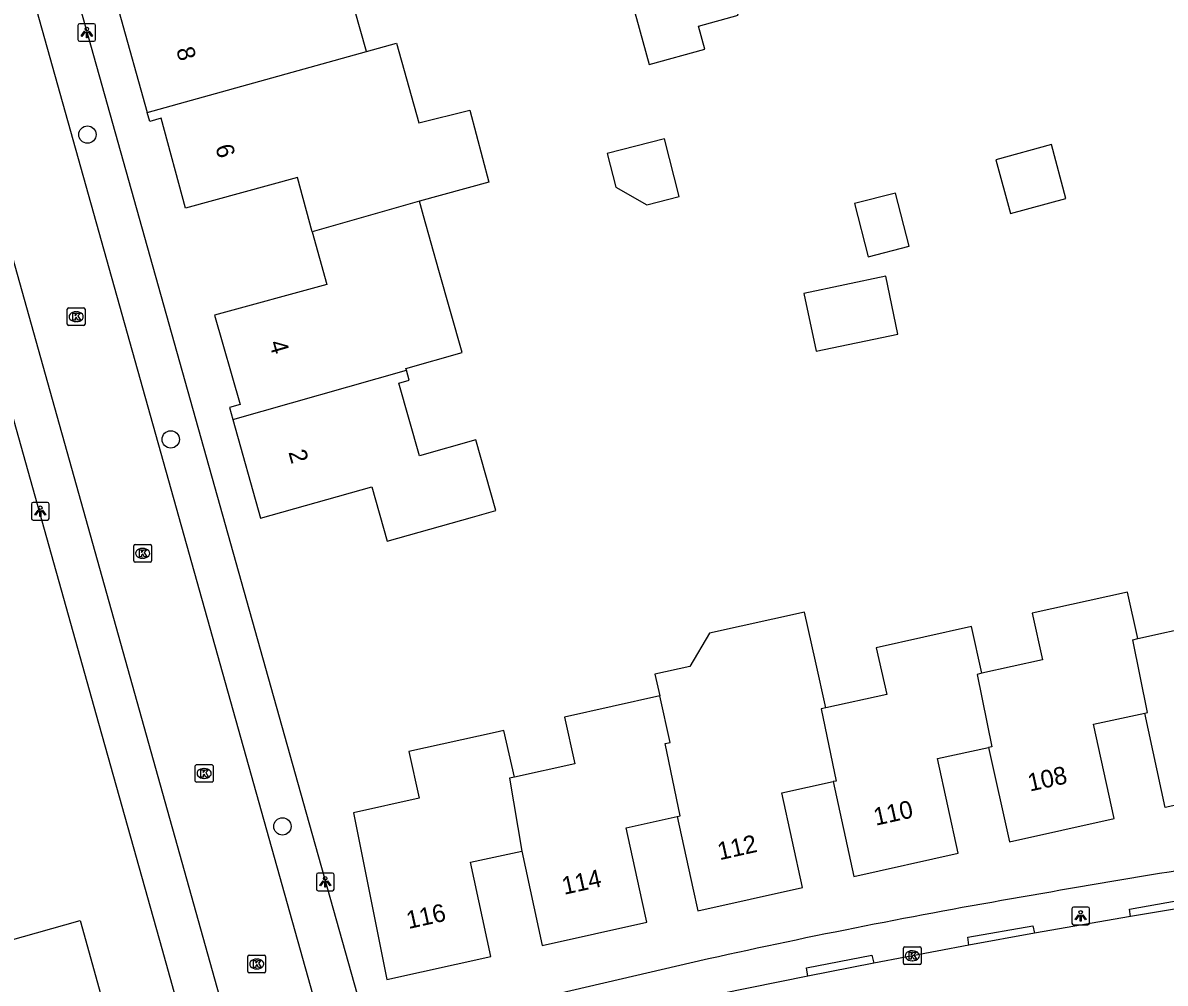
# Model space of a CAD drawing. Extents: x 159628 to 160723, y 388176 to 389416.
# Drawn here: x 160083.8 to 160148.3, y 388323.8 to 388378 of the extents above; entities that cross this region are included whole.
import ezdxf

# ---------------------------------------------------------------- set-up
doc = ezdxf.new("R2010")
doc.units = 0
for name, color, linetype in [('IMGEO_Boom', 7, 'Continuous'), ('IMGEO_Kolk', 7, 'Continuous'), ('IMGEO_Lichtpunt', 7, 'Continuous'), ('IMGEO_Muur', 7, 'Continuous'), ('IMGEO_Pand', 7, 'Continuous'), ('IMGEO_Pand_nummerreeks', 7, 'Continuous'), ('IMGEO_Rijbaan_lokaal_open', 7, 'Continuous'), ('IMGEO_Voetpad_open', 7, 'Continuous')]:
    doc.layers.add(name, color=color, linetype=linetype)

msp = doc.modelspace()

# ---------------------------------------------------------------- linework, layer by layer
at = {"layer": 'IMGEO_Boom'}
for centre in [(160087.48, 388371.662), (160092.178, 388354.452), (160098.485, 388332.606)]:
    msp.add_circle(centre, 0.489, dxfattribs=at)
at = {"layer": 'IMGEO_Kolk'}
for p, q in [((160086.342, 388360.956), (160086.342, 388361.808)), ((160086.417, 388361.882), (160087.269, 388361.882)), ((160087.343, 388361.808), (160087.343, 388360.956)), ((160086.853, 388361.102), (160086.828, 388361.102)), ((160086.83, 388361.662), (160086.855, 388361.662)), ((160087.269, 388360.882), (160086.417, 388360.882)), ((160090.089, 388347.596), (160090.089, 388348.448)), ((160090.164, 388348.522), (160091.016, 388348.522)), ((160090.577, 388348.302), (160090.602, 388348.302)), ((160091.09, 388348.448), (160091.09, 388347.596)), ((160091.016, 388347.522), (160090.164, 388347.522)), ((160090.6, 388347.742), (160090.575, 388347.742)), ((160093.564, 388335.168), (160093.564, 388336.02)), ((160093.639, 388336.094), (160094.491, 388336.094)), ((160094.565, 388336.02), (160094.565, 388335.168)), ((160094.075, 388335.314), (160094.05, 388335.314)), ((160094.052, 388335.874), (160094.077, 388335.874)), ((160094.491, 388335.094), (160093.639, 388335.094)), ((160133.533, 388324.875), (160133.533, 388325.727)), ((160133.608, 388325.801), (160134.46, 388325.801)), ((160134.534, 388325.727), (160134.534, 388324.875)), ((160096.535, 388324.41), (160096.535, 388325.262)), ((160096.61, 388325.336), (160097.462, 388325.336)), ((160097.023, 388325.116), (160097.048, 388325.116)), ((160097.536, 388325.262), (160097.536, 388324.41)), ((160134.044, 388325.021), (160134.019, 388325.021)), ((160134.021, 388325.581), (160134.046, 388325.581)), ((160097.462, 388324.336), (160096.61, 388324.336)), ((160097.046, 388324.556), (160097.021, 388324.556)), ((160134.46, 388324.801), (160133.608, 388324.801))]:
    msp.add_line(p, q, dxfattribs=at)
for points in [[(160086.342, 388360.956), (160086.342, 388361.808)], [(160086.417, 388361.882), (160087.269, 388361.882)], [(160087.343, 388361.808), (160087.343, 388360.956)], [(160086.663, 388361.582), (160086.786, 388361.582), (160086.786, 388361.431), (160086.916, 388361.582), (160087.08, 388361.582), (160086.934, 388361.431), (160087.087, 388361.182), (160086.935, 388361.182), (160086.85, 388361.346), (160086.786, 388361.279), (160086.786, 388361.182), (160086.663, 388361.182), (160086.663, 388361.582)], [(160087.269, 388360.882), (160086.417, 388360.882)], [(160090.089, 388347.596), (160090.089, 388348.448)], [(160090.164, 388348.522), (160091.016, 388348.522)], [(160090.41, 388348.222), (160090.533, 388348.222), (160090.533, 388348.071), (160090.663, 388348.222), (160090.827, 388348.222), (160090.681, 388348.071), (160090.834, 388347.822), (160090.682, 388347.822), (160090.597, 388347.986), (160090.533, 388347.919), (160090.533, 388347.822), (160090.41, 388347.822), (160090.41, 388348.222)], [(160091.09, 388348.448), (160091.09, 388347.596)], [(160091.016, 388347.522), (160090.164, 388347.522)], [(160093.564, 388335.168), (160093.564, 388336.02)], [(160093.639, 388336.094), (160094.491, 388336.094)], [(160094.565, 388336.02), (160094.565, 388335.168)], [(160093.885, 388335.794), (160094.008, 388335.794), (160094.008, 388335.643), (160094.138, 388335.794), (160094.302, 388335.794), (160094.156, 388335.643), (160094.309, 388335.394), (160094.157, 388335.394), (160094.072, 388335.558), (160094.008, 388335.491), (160094.008, 388335.394), (160093.885, 388335.394), (160093.885, 388335.794)], [(160094.491, 388335.094), (160093.639, 388335.094)], [(160133.533, 388324.875), (160133.533, 388325.727)], [(160133.608, 388325.801), (160134.46, 388325.801)], [(160134.534, 388325.727), (160134.534, 388324.875)], [(160096.535, 388324.41), (160096.535, 388325.262)], [(160096.61, 388325.336), (160097.462, 388325.336)], [(160096.856, 388325.036), (160096.979, 388325.036), (160096.979, 388324.885), (160097.109, 388325.036), (160097.273, 388325.036), (160097.127, 388324.885), (160097.28, 388324.636), (160097.128, 388324.636), (160097.043, 388324.8), (160096.979, 388324.733), (160096.979, 388324.636), (160096.856, 388324.636), (160096.856, 388325.036)], [(160097.536, 388325.262), (160097.536, 388324.41)], [(160133.854, 388325.501), (160133.977, 388325.501), (160133.977, 388325.35), (160134.107, 388325.501), (160134.271, 388325.501), (160134.125, 388325.35), (160134.278, 388325.101), (160134.126, 388325.101), (160134.041, 388325.265), (160133.977, 388325.198), (160133.977, 388325.101), (160133.854, 388325.101), (160133.854, 388325.501)], [(160097.462, 388324.336), (160096.61, 388324.336)], [(160134.46, 388324.801), (160133.608, 388324.801)]]:
    msp.add_lwpolyline(points, dxfattribs=at)
for centre, start, end in [((160086.419, 388361.806), 91.55205, 178.44795), ((160086.419, 388361.806), 91.55205, 178.44795), ((160087.267, 388361.806), 1.55205, 88.44795), ((160087.267, 388361.806), 1.55205, 88.44795), ((160086.419, 388360.958), 181.55205, 268.44795), ((160086.419, 388360.958), 181.55205, 268.44795), ((160087.267, 388360.958), 271.55205, 358.44795), ((160087.267, 388360.958), 271.55205, 358.44795), ((160090.166, 388348.446), 91.55205, 178.44795), ((160090.166, 388348.446), 91.55205, 178.44795), ((160091.014, 388348.446), 1.55205, 88.44795), ((160091.014, 388348.446), 1.55205, 88.44795), ((160090.166, 388347.598), 181.55205, 268.44795), ((160090.166, 388347.598), 181.55205, 268.44795), ((160091.014, 388347.598), 271.55205, 358.44795), ((160091.014, 388347.598), 271.55205, 358.44795), ((160093.641, 388336.018), 91.55205, 178.44795), ((160093.641, 388336.018), 91.55205, 178.44795), ((160094.489, 388336.018), 1.55205, 88.44795), ((160094.489, 388336.018), 1.55205, 88.44795), ((160093.641, 388335.17), 181.55205, 268.44795), ((160093.641, 388335.17), 181.55205, 268.44795), ((160094.489, 388335.17), 271.55205, 358.44795), ((160094.489, 388335.17), 271.55205, 358.44795), ((160133.61, 388325.725), 91.55205, 178.44795), ((160133.61, 388325.725), 91.55205, 178.44795), ((160134.458, 388325.725), 1.55205, 88.44795), ((160134.458, 388325.725), 1.55205, 88.44795), ((160096.612, 388325.26), 91.55205, 178.44795), ((160096.612, 388325.26), 91.55205, 178.44795), ((160097.46, 388325.26), 1.55205, 88.44795), ((160097.46, 388325.26), 1.55205, 88.44795), ((160096.612, 388324.412), 181.55205, 268.44795), ((160096.612, 388324.412), 181.55205, 268.44795), ((160097.46, 388324.412), 271.55205, 358.44795), ((160097.46, 388324.412), 271.55205, 358.44795), ((160133.61, 388324.877), 181.55205, 268.44795), ((160133.61, 388324.877), 181.55205, 268.44795), ((160134.458, 388324.877), 271.55205, 358.44795), ((160134.458, 388324.877), 271.55205, 358.44795)]:
    msp.add_arc(centre, 0.0765, start, end, dxfattribs=at)
for centre, major_axis, ratio, start_param, end_param in [((160086.829, 388361.382), (-0.387, 0.002), 0.722429, 4.712389, 7.853982), ((160086.854, 388361.382), (-0.39, 0.002), 0.717154, 1.570796, 4.712389), ((160090.576, 388348.022), (-0.387, 0.002), 0.722429, 4.712389, 7.853982), ((160090.601, 388348.022), (-0.39, 0.002), 0.717154, 1.570796, 4.712389), ((160094.051, 388335.594), (-0.387, 0.002), 0.722429, 4.712389, 7.853982), ((160094.076, 388335.594), (-0.39, 0.002), 0.717154, 1.570796, 4.712389), ((160097.022, 388324.836), (-0.387, 0.002), 0.722429, 4.712389, 7.853982), ((160097.047, 388324.836), (-0.39, 0.002), 0.717154, 1.570796, 4.712389), ((160134.02, 388325.301), (-0.387, 0.002), 0.722429, 4.712389, 7.853982), ((160134.045, 388325.301), (-0.39, 0.002), 0.717154, 1.570796, 4.712389)]:
    msp.add_ellipse(centre, major_axis=major_axis, ratio=ratio, start_param=start_param, end_param=end_param, dxfattribs=at)
at = {"layer": 'IMGEO_Lichtpunt'}
for p, q in [((160086.945, 388377.83), (160086.945, 388377.023)), ((160086.945, 388377.83), (160086.945, 388377.023)), ((160087.847, 388377.925), (160087.039, 388377.925)), ((160087.847, 388377.925), (160087.039, 388377.925)), ((160087.941, 388377.023), (160087.941, 388377.83)), ((160087.941, 388377.023), (160087.941, 388377.83)), ((160087.039, 388376.929), (160087.847, 388376.929)), ((160087.039, 388376.929), (160087.847, 388376.929)), ((160084.32, 388350.799), (160084.32, 388349.992)), ((160084.32, 388350.799), (160084.32, 388349.992)), ((160085.222, 388350.894), (160084.414, 388350.894)), ((160085.222, 388350.894), (160084.414, 388350.894)), ((160085.316, 388349.992), (160085.316, 388350.799)), ((160085.316, 388349.992), (160085.316, 388350.799)), ((160084.414, 388349.898), (160085.222, 388349.898)), ((160084.414, 388349.898), (160085.222, 388349.898)), ((160100.399, 388329.873), (160100.399, 388329.066)), ((160100.399, 388329.873), (160100.399, 388329.066)), ((160101.301, 388329.968), (160100.493, 388329.968)), ((160101.301, 388329.968), (160100.493, 388329.968)), ((160101.395, 388329.066), (160101.395, 388329.873)), ((160101.395, 388329.066), (160101.395, 388329.873)), ((160100.493, 388328.972), (160101.301, 388328.972)), ((160100.493, 388328.972), (160101.301, 388328.972)), ((160143.039, 388327.957), (160143.039, 388327.15)), ((160143.039, 388327.957), (160143.039, 388327.15)), ((160143.941, 388328.052), (160143.133, 388328.052)), ((160143.941, 388328.052), (160143.133, 388328.052)), ((160144.035, 388327.15), (160144.035, 388327.957)), ((160144.035, 388327.15), (160144.035, 388327.957)), ((160143.133, 388327.056), (160143.941, 388327.056)), ((160143.133, 388327.056), (160143.941, 388327.056))]:
    msp.add_line(p, q, dxfattribs=at)
for points in [[(160087.319, 388377.494), (160087.358, 388377.466), (160087.17, 388377.204), (160087.132, 388377.231), (160087.319, 388377.494)], [(160087.421, 388377.446), (160087.468, 388377.446), (160087.468, 388377.124), (160087.421, 388377.124), (160087.421, 388377.446)], [(160087.531, 388377.466), (160087.569, 388377.493), (160087.756, 388377.231), (160087.717, 388377.203), (160087.531, 388377.466)], [(160084.694, 388350.463), (160084.733, 388350.435), (160084.545, 388350.173), (160084.507, 388350.2), (160084.694, 388350.463)], [(160084.796, 388350.415), (160084.843, 388350.415), (160084.843, 388350.093), (160084.796, 388350.093), (160084.796, 388350.415)], [(160084.906, 388350.435), (160084.944, 388350.462), (160085.131, 388350.2), (160085.092, 388350.172), (160084.906, 388350.435)], [(160100.773, 388329.537), (160100.812, 388329.509), (160100.624, 388329.247), (160100.586, 388329.274), (160100.773, 388329.537)], [(160100.875, 388329.489), (160100.922, 388329.489), (160100.922, 388329.167), (160100.875, 388329.167), (160100.875, 388329.489)], [(160100.985, 388329.509), (160101.023, 388329.536), (160101.21, 388329.274), (160101.171, 388329.246), (160100.985, 388329.509)], [(160143.413, 388327.621), (160143.452, 388327.593), (160143.264, 388327.331), (160143.226, 388327.358), (160143.413, 388327.621)], [(160143.515, 388327.573), (160143.562, 388327.573), (160143.562, 388327.251), (160143.515, 388327.251), (160143.515, 388327.573)], [(160143.625, 388327.593), (160143.663, 388327.62), (160143.85, 388327.358), (160143.811, 388327.33), (160143.625, 388327.593)]]:
    msp.add_lwpolyline(points, dxfattribs=at)
for centre in [(160087.444, 388377.628), (160084.819, 388350.597), (160100.898, 388329.671), (160143.538, 388327.755)]:
    msp.add_circle(centre, 0.0994, dxfattribs=at)
for centre, start, end in [((160087.039, 388377.83), 90, 180), ((160087.039, 388377.83), 90, 180), ((160087.847, 388377.83), 0, 90), ((160087.847, 388377.83), 0, 90), ((160087.039, 388377.023), 180, 270), ((160087.039, 388377.023), 180, 270), ((160087.847, 388377.023), 270, 0), ((160087.847, 388377.023), 270, 360), ((160084.414, 388350.799), 90, 180), ((160084.414, 388350.799), 90, 180), ((160085.222, 388350.799), 0, 90), ((160085.222, 388350.799), 0, 90), ((160084.414, 388349.992), 180, 270), ((160084.414, 388349.992), 180, 270), ((160085.222, 388349.992), 270, 0), ((160085.222, 388349.992), 270, 360), ((160100.493, 388329.873), 90, 180), ((160100.493, 388329.873), 90, 180), ((160101.301, 388329.873), 0, 90), ((160101.301, 388329.873), 0, 90), ((160100.493, 388329.066), 180, 270), ((160100.493, 388329.066), 180, 270), ((160101.301, 388329.066), 270, 0), ((160101.301, 388329.066), 270, 360), ((160143.133, 388327.957), 90, 180), ((160143.133, 388327.957), 90, 180), ((160143.941, 388327.957), 0, 90), ((160143.941, 388327.957), 0, 90), ((160143.133, 388327.15), 180, 270), ((160143.133, 388327.15), 180, 270), ((160143.941, 388327.15), 270, 0), ((160143.941, 388327.15), 270, 360)]:
    msp.add_arc(centre, 0.0946, start, end, dxfattribs=at)
at = {"layer": 'IMGEO_Muur'}
for points in [[(160099.996, 388332.814), (160096.18, 388346.407)], [(160091.694, 388325.686), (160087.996, 388338.877)]]:
    msp.add_lwpolyline(points, dxfattribs=at)
at = {"layer": 'IMGEO_Pand'}
for points in [[(160124.13, 388391.716), (160118.417, 388390.176), (160120.17, 388383.875), (160117.122, 388383.028), (160118.462, 388378.212), (160119.186, 388375.612), (160122.322, 388376.484), (160121.961, 388377.783), (160124.202, 388378.407), (160123.321, 388381.583), (160126.043, 388382.341), (160126.204, 388381.764), (160126.857, 388381.946)], [(160103.224, 388376.359), (160101.878, 388381.145), (160100.75, 388385.155), (160094.648, 388383.432), (160095.501, 388380.398), (160089.252, 388378.64), (160090.856, 388372.914)], [(160103.224, 388376.359), (160104.927, 388376.833), (160106.178, 388372.334), (160109.052, 388373.042), (160110.136, 388368.968), (160106.217, 388367.902)], [(160090.856, 388372.914), (160103.224, 388376.359)], [(160100.169, 388366.18), (160099.332, 388369.241), (160093.02, 388367.515), (160091.635, 388372.583), (160090.998, 388372.409), (160090.856, 388372.914)], [(160116.819, 388370.6), (160117.309, 388368.703), (160119.043, 388367.694), (160120.882, 388368.168), (160120.041, 388371.431), (160116.819, 388370.6)], [(160139.569, 388367.2), (160142.705, 388368.05), (160141.88, 388371.095), (160138.744, 388370.245), (160139.569, 388367.2)], [(160133.863, 388365.356), (160133.087, 388368.364), (160130.775, 388367.768), (160131.551, 388364.76), (160133.863, 388365.356)], [(160106.217, 388367.902), (160100.169, 388366.18)], [(160105.479, 388358.356), (160105.449, 388358.464), (160108.621, 388359.357), (160107.315, 388363.999), (160106.451, 388367.071), (160106.217, 388367.902)], [(160100.169, 388366.18), (160100.984, 388363.198), (160094.652, 388361.466), (160096.098, 388356.429), (160095.492, 388356.262), (160095.682, 388355.581)], [(160127.918, 388362.694), (160128.603, 388359.427), (160133.218, 388360.395), (160132.532, 388363.662), (160127.918, 388362.694)], [(160095.682, 388355.581), (160105.479, 388358.356)], [(160095.682, 388355.581), (160097.237, 388350.005), (160103.535, 388351.775), (160104.395, 388348.716), (160109.209, 388350.069), (160110.52, 388350.438), (160109.397, 388354.427), (160106.214, 388353.532), (160105.059, 388357.638), (160105.636, 388357.799), (160105.479, 388358.356)], [(160146.756, 388343.205), (160150.173, 388343.964), (160149.59, 388346.591), (160149.397, 388347.46), (160152.896, 388348.237), (160153.089, 388347.368), (160155.803, 388347.971)], [(160146.756, 388343.205), (160146.172, 388345.831), (160140.802, 388344.638), (160141.385, 388342.011), (160137.958, 388341.25)], [(160129.16, 388339.295), (160128.574, 388341.93), (160127.957, 388344.703), (160122.589, 388343.509), (160121.469, 388341.637), (160119.504, 388341.2), (160119.776, 388339.975)], [(160137.958, 388341.25), (160137.372, 388343.885), (160132.002, 388342.692), (160132.587, 388340.056), (160129.16, 388339.295)], [(160147.152, 388339.007), (160147.298, 388339.039), (160146.483, 388343.144), (160146.756, 388343.205)], [(160137.958, 388341.25), (160137.685, 388341.189), (160138.527, 388337.107), (160138.339, 388337.066)], [(160156.287, 388341.033), (160153.026, 388340.309), (160154.208, 388334.978), (160148.303, 388333.668), (160147.152, 388339.007)], [(160119.776, 388339.975), (160114.406, 388338.782), (160114.991, 388336.146), (160111.574, 388335.387)], [(160120.759, 388333.168), (160120.933, 388333.206), (160120.089, 388337.28), (160120.362, 388337.34), (160119.776, 388339.975)], [(160129.16, 388339.295), (160128.887, 388339.234), (160129.732, 388335.168), (160129.569, 388335.133)], [(160138.339, 388337.066), (160139.514, 388331.732), (160145.417, 388333.045), (160144.267, 388338.384), (160147.152, 388339.007)], [(160111.574, 388335.387), (160110.988, 388338.022), (160110.499, 388337.913), (160105.618, 388336.829), (160106.203, 388334.193), (160102.503, 388333.371), (160104.37, 388323.956), (160110.25, 388325.258), (160109.101, 388330.585), (160111.991, 388331.209)], [(160129.569, 388335.133), (160130.726, 388329.783), (160136.63, 388331.096), (160135.456, 388336.432), (160138.339, 388337.066)], [(160111.574, 388335.387), (160111.301, 388335.326), (160111.991, 388331.209)], [(160120.759, 388333.168), (160121.651, 388329.115), (160121.933, 388327.836), (160127.829, 388329.155), (160126.673, 388334.505), (160129.569, 388335.133)], [(160111.991, 388331.209), (160113.14, 388325.882), (160119.05, 388327.2), (160118.768, 388328.48), (160117.877, 388332.533), (160120.759, 388333.168)], [(160081.382, 388325.697), (160087.061, 388327.289), (160089.494, 388318.556), (160083.782, 388316.937)]]:
    msp.add_lwpolyline(points, dxfattribs=at)
at = {"layer": 'IMGEO_Rijbaan_lokaal_open'}
for points in [[(160095.449, 388321.154), (160076.62, 388388.378), (160139.18, 388405.917), (160146.522, 388407.997)], [(160147.918, 388403.002), (160140.604, 388400.943), (160085.382, 388385.449), (160084.141, 388382.584), (160083.883, 388381.26), (160100.358, 388322.544)], [(160150.072, 388328.143), (160146.348, 388327.525)], [(160146.348, 388327.525), (160140.935, 388326.586)], [(160140.935, 388326.586), (160137.229, 388325.903)], [(160137.229, 388325.903), (160131.853, 388324.879)], [(160131.853, 388324.879), (160128.14, 388324.149)], [(160128.14, 388324.149), (160123.212, 388323.149)]]:
    msp.add_lwpolyline(points, dxfattribs=at)
at = {"layer": 'IMGEO_Voetpad_open'}
for points in [[(160093.373, 388319.695), (160091.694, 388325.686), (160087.996, 388338.877), (160074.295, 388387.755), (160070.165, 388402.519)], [(160102.912, 388322.429), (160099.996, 388332.814), (160096.18, 388346.407), (160086.328, 388381.495)], [(160146.348, 388327.525), (160146.292, 388327.926), (160149.986, 388328.584), (160150.072, 388328.143)], [(160137.229, 388325.903), (160137.159, 388326.354), (160140.844, 388327), (160140.935, 388326.586)], [(160122.539, 388325.128), (160110.71, 388322.377), (160105.337, 388321.078)], [(160128.14, 388324.149), (160128.069, 388324.628), (160131.758, 388325.327), (160131.853, 388324.879)]]:
    msp.add_lwpolyline(points, dxfattribs=at)
for centre, radius, start, end in [((160268.767, 387598.185), 741.656, 98.587026, 99.984588), ((160203.779, 387959.827), 374.225, 99.78547, 102.53812)]:
    msp.add_arc(centre, radius, start, end, dxfattribs=at)

# ---------------------------------------------------------------- texts
at = {"layer": 'IMGEO_Pand_nummerreeks'}
for s, rotation, p in [('8', 285.6535, (160092.477, 388376.466)), ('6', 285.28477, (160094.686, 388370.978)), ('4', 286.01969, (160097.721, 388359.908)), ('2', 285.58239, (160098.813, 388353.737)), ('108', 12.54011, (160140.666, 388334.569)), ('110', 12.53806, (160131.966, 388332.64)), ('112', 12.61007, (160123.161, 388330.694)), ('114', 12.57191, (160114.38, 388328.74)), ('116', 12.48547, (160105.598, 388326.809))]:
    msp.add_text(s, height=1, rotation=rotation, dxfattribs=at).set_placement(p)

doc.saveas('drawing.dxf')
